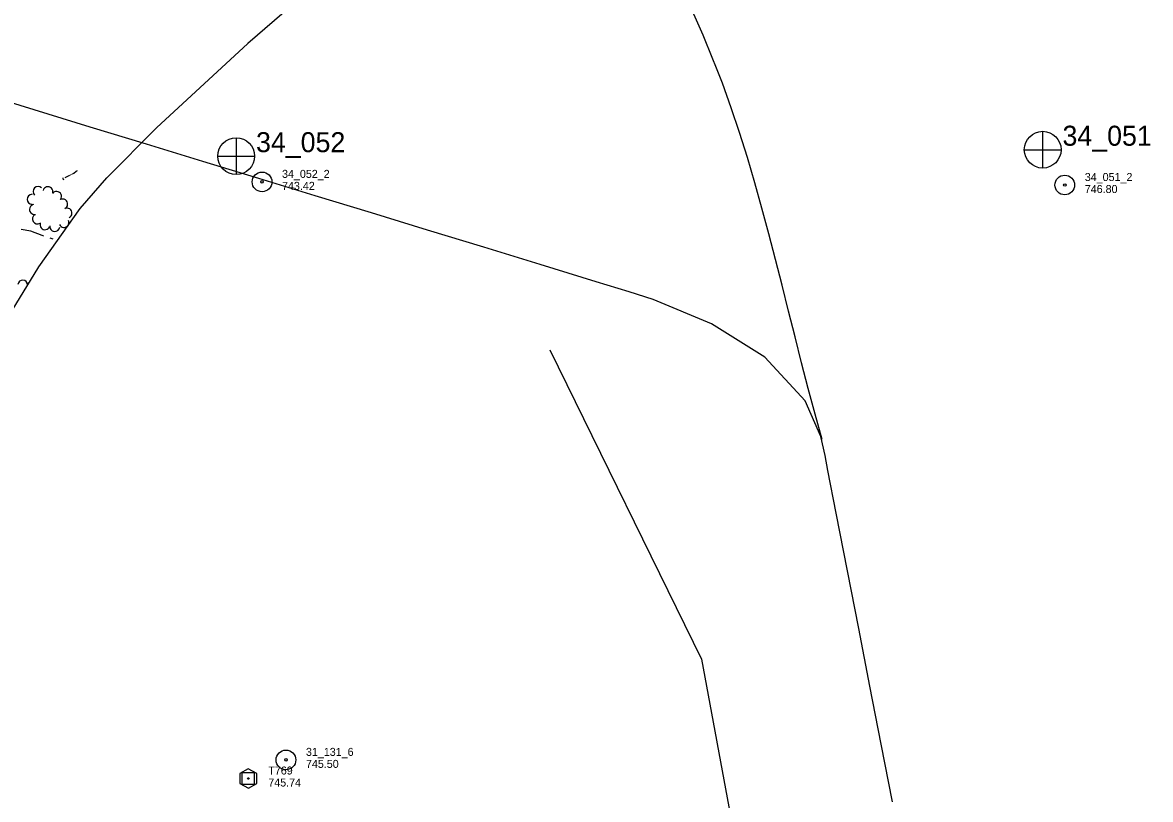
# Model space of a CAD drawing. Extents: x 589250 to 1188077, y 162953 to 363065.
# Drawn here: x 594538 to 595384, y 173250 to 173833 of the extents above; entities that cross this region are included whole.
import ezdxf

# ---------------------------------------------------------------- set-up
doc = ezdxf.new("R2010")
doc.units = 0
for name, color, linetype in [('E_DRN', 7, 'Continuous'), ('E_DRN_DrainTile', 7, 'Continuous'), ('E_LAND_TreeLine_P', 7, 'Continuous'), ('E_MAP_Control', 7, 'Continuous'), ('E_MAP_Limits', 7, 'Continuous'), ('E_MAP_PassPoints', 7, 'Continuous'), ('E_MAP_PhotoCenter', 7, 'Continuous'), ('E_WTR_FlowLine', 7, 'Continuous')]:
    doc.layers.add(name, color=color, linetype=linetype)

msp = doc.modelspace()

# ---------------------------------------------------------------- linework, layer by layer
at = {"layer": 'E_DRN'}
msp.add_arc((594569.07, 173716.08), 0.91, 151.44096, 257.70117, dxfattribs=at)
at = {"layer": 'E_DRN_DrainTile'}
for p, q in [((594933.29, 173587.61), (595047.09, 173355.65)), ((595047.09, 173355.65), (595110.86, 173012.59))]:
    msp.add_line(p, q, dxfattribs=at)
for points in [[(595137.58, 173520.28), (595132.27, 173539.38), (595127.14, 173558.58), (595122.15, 173577.85), (595117.25, 173597.18), (595112.39, 173616.54), (595107.53, 173635.89), (595102.61, 173655.21), (595097.6, 173674.47), (595092.44, 173693.65), (595087.08, 173712.72), (595081.48, 173731.66), (595075.59, 173750.42), (595069.36, 173769), (595062.74, 173787.35), (595057.88, 173799.99), (595055.7, 173805.47), (595048.24, 173823.46), (595040.41, 173841.38)], [(595190.2, 173248.68), (595181.81, 173291.96), (595173.4, 173335.22), (595164.98, 173378.48), (595156.55, 173421.75), (595148.12, 173465.02), (595141.91, 173497.03), (595139.76, 173508.3), (595136.6, 173522.51), (595124.9, 173549.28), (595094.66, 173582.02), (595054.57, 173607.02), (595010.73, 173625.27), (594992.87, 173631.09), (594968.21, 173638.62), (594926.05, 173651.51), (594883.88, 173664.39), (594841.71, 173677.27), (594799.55, 173690.16), (594757.38, 173703.04), (594715.21, 173715.92), (594673.05, 173728.81), (594630.88, 173741.69), (594588.71, 173754.57), (594546.55, 173767.46), (594504.38, 173780.34)]]:
    msp.add_lwpolyline(points, dxfattribs=at)
at = {"layer": 'E_LAND_TreeLine_P'}
for centre, radius, start, end in [((594549.62, 173706.29), 3.75, 45.94169, 225.94169), ((594556.94, 173706.05), 3.75, 344.24244, 164.24244), ((594545.11, 173700.38), 3.75, 90.94169, 270.94169), ((594563.44, 173702.49), 3.75, 325.1878, 145.1878), ((594567.99, 173696.82), 3.75, 295.71683, 115.71683), ((594546.93, 173692.73), 3.75, 100.10403, 280.10403), ((594571.25, 173690.06), 3.75, 295.71683, 115.71683), ((594549.16, 173685.68), 3.75, 121.01027, 301.01027), ((594554.77, 173681.34), 3.75, 159.14028, 339.14028), ((594568.97, 173683.02), 3.75, 204.69118, 24.69118), ((594562.12, 173680.04), 3.75, 173.17652, 353.17652), ((594538.07, 173636.14), 3.68, 359.81165, 174.78252), ((594545.39, 173635.47), 3.68, 128.436, 168.60524)]:
    msp.add_arc(centre, radius, start, end, dxfattribs=at)
at = {"layer": 'E_MAP_Control'}
for p, q in [((594702.73, 173261.61), (594702.73, 173270.61)), ((594702.73, 173270.61), (594711.73, 173270.61)), ((594702.73, 173261.61), (594702.73, 173270.61)), ((594702.73, 173270.61), (594711.73, 173270.61)), ((594702.73, 173261.61), (594702.73, 173270.61)), ((594702.73, 173270.61), (594711.73, 173270.61)), ((594711.73, 173270.61), (594711.73, 173261.61)), ((594711.73, 173270.61), (594711.73, 173261.61)), ((594711.73, 173270.61), (594711.73, 173261.61)), ((594711.73, 173261.61), (594702.73, 173261.61)), ((594711.73, 173261.61), (594702.73, 173261.61)), ((594711.73, 173261.61), (594702.73, 173261.61))]:
    msp.add_line(p, q, dxfattribs=at)
msp.add_lwpolyline([(594700.82, 173269.87), (594700.82, 173262.48), (594707.28, 173258.76), (594713.67, 173262.42), (594713.67, 173269.75), (594707.15, 173273.48)], close=True, dxfattribs=at)
msp.add_lwpolyline([(594700.82, 173269.87), (594700.82, 173262.48), (594707.28, 173258.76), (594713.67, 173262.42), (594713.67, 173269.75), (594707.15, 173273.48)], close=True, dxfattribs=at)
msp.add_lwpolyline([(594700.82, 173269.87), (594700.82, 173262.48), (594707.28, 173258.76), (594713.67, 173262.42), (594713.67, 173269.75), (594707.15, 173273.48)], close=True, dxfattribs=at)
msp.add_circle((594707.23, 173266.11), 0.546, dxfattribs=at)
msp.add_circle((594707.23, 173266.11), 0.546, dxfattribs=at)
msp.add_circle((594707.23, 173266.11), 0.546, dxfattribs=at)
at = {"layer": 'E_MAP_Limits'}
for p, q in [((594752.03, 173856.23), (594706.78, 173817.16)), ((594638.27, 173753.91), (594706.78, 173817.16)), ((594601.22, 173716.47), (594638.27, 173753.91)), ((594581.08, 173693.57), (594601.22, 173716.47)), ((594550.03, 173649.67), (594581.08, 173693.57)), ((594513.46, 173589.94), (594550.03, 173649.67))]:
    msp.add_line(p, q, dxfattribs=at)
at = {"layer": 'E_MAP_PassPoints'}
for centre, radius in [((594717.54, 173713.46), 7.38), ((594717.54, 173713.46), 7.38), ((595319.51, 173711.1), 7.38), ((594717.54, 173713.46), 0.945), ((594717.54, 173713.46), 0.945), ((595319.51, 173711.1), 0.945), ((594735.47, 173280.09), 7.38), ((594735.47, 173280.09), 7.38), ((594735.47, 173280.09), 7.38), ((594735.47, 173280.09), 0.945), ((594735.47, 173280.09), 0.945), ((594735.47, 173280.09), 0.945)]:
    msp.add_circle(centre, radius, dxfattribs=at)
at = {"layer": 'E_MAP_PhotoCenter'}
for p, q in [((595302.87, 173751.37), (595302.81, 173723.96)), ((594698.13, 173746.53), (594698.07, 173719.12)), ((594684.45, 173732.72), (594711.9, 173732.71)), ((595289.18, 173737.56), (595316.64, 173737.55))]:
    msp.add_line(p, q, dxfattribs=at)
for centre in [(595302.92, 173737.57), (594698.18, 173732.73)]:
    msp.add_circle(centre, 13.78, dxfattribs=at)
at = {"layer": 'E_WTR_FlowLine'}
for p, q in [((594569.88, 173716.61), (594573.28, 173718.44)), ((594573.75, 173718.69), (594573.99, 173718.82)), ((594574.46, 173719.07), (594574.69, 173719.2)), ((594575.16, 173719.45), (594575.4, 173719.58)), ((594575.87, 173719.83), (594576.34, 173720.08)), ((594576.34, 173720.08), (594578.2, 173721.58)), ((594578.2, 173721.58), (594579.04, 173722.02)), ((594544.26, 173676.46), (594536.88, 173677.81)), ((594552.72, 173673.24), (594544.26, 173676.46)), ((594553.99, 173672.82), (594552.72, 173673.24)), ((594560.87, 173670.56), (594558.57, 173671.32))]:
    msp.add_line(p, q, dxfattribs=at)

# ---------------------------------------------------------------- texts
at = {"layer": 'E_MAP_Control'}
for s, p in [('T769', (594722.24, 173269.11)), ('T769', (594722.24, 173269.11)), ('T769', (594722.24, 173269.11)), ('745.74', (594722.24, 173260.11)), ('745.74', (594722.24, 173260.11)), ('745.74', (594722.24, 173260.11))]:
    msp.add_text(s, height=6, dxfattribs=at).set_placement(p)
at = {"layer": 'E_MAP_PassPoints'}
for s, p in [('34_052_2', (594732.54, 173716.44)), ('34_052_2', (594732.54, 173716.44)), ('34_051_2', (595334.51, 173714.09)), ('743.42', (594732.54, 173707.44)), ('743.42', (594732.54, 173707.44)), ('746.80', (595334.51, 173705.09)), ('31_131_6', (594750.47, 173283.07)), ('31_131_6', (594750.47, 173283.07)), ('31_131_6', (594750.47, 173283.07)), ('745.50', (594750.47, 173274.07)), ('745.50', (594750.47, 173274.07)), ('745.50', (594750.47, 173274.07))]:
    msp.add_text(s, height=6, dxfattribs=at).set_placement(p)
at = {"layer": 'E_MAP_PhotoCenter'}
for s, p in [('34_052', (594713.04, 173735.71)), ('34_051', (595317.78, 173740.55))]:
    msp.add_text(s, height=15, dxfattribs=at).set_placement(p)

doc.saveas('drawing.dxf')
